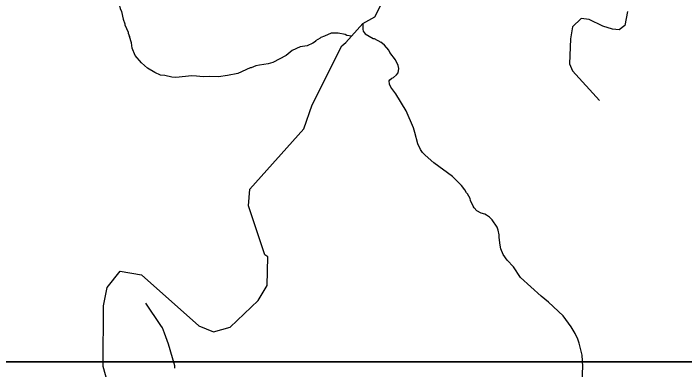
# Model space of a CAD drawing. Extents: x 1248089 to 1457196, y 820910 to 988753.
# Drawn here: x 1350937 to 1356670, y 868771 to 871812 of the extents above; entities that cross this region are included whole.
import ezdxf

# ---------------------------------------------------------------- set-up
doc = ezdxf.new("R2010")
doc.units = 0
for name, color, linetype in [('Exist Hydrographic Creek Single Shore', 7, 'Continuous'), ('Exist Hydrographic Misc Water Feature', 7, 'Continuous'), ('Exist Road Non-System Type 51', 7, 'Continuous'), ('Map Preparation Inset Cut Line', 7, 'Continuous')]:
    doc.layers.add(name, color=color, linetype=linetype)

msp = doc.modelspace()

# ---------------------------------------------------------------- linework, layer by layer
at = {"layer": 'Exist Hydrographic Creek Single Shore'}
for points in [[(1353776.2, 871564.7), (1353824.2, 871619.1), (1353922.3, 871725), (1354023.2, 871782.9), (1354075.2, 871883.6)], [(1351744.2, 868654.1), (1351705.2, 868796.1), (1351708.2, 869314.7), (1351737.2, 869471.8), (1351848.2, 869610.7), (1352031.2, 869580.8), (1352522.2, 869144.1), (1352646.2, 869092.3), (1352788.2, 869132.2), (1353027.3, 869360.4), (1353105.2, 869490.2), (1353110.2, 869733), (1353085.2, 869749.9), (1352945.2, 870169.7), (1352956.2, 870310.6), (1353418.2, 870826.6), (1353489.2, 871032), (1353742.2, 871535.7), (1353776.2, 871564.7)]]:
    msp.add_lwpolyline(points, dxfattribs=at)
at = {"layer": 'Exist Hydrographic Misc Water Feature'}
for points in [[(1351251.3, 872187.9), (1351268.5, 872186), (1351299.9, 872163.3), (1351354.8, 872110.1), (1351374.1, 872081.6), (1351413.2, 872040.6), (1351456.6, 872013.7), (1351480.4, 872005.2), (1351504.4, 872004.6), (1351520.3, 872000.2), (1351579.3, 872003.9), (1351652.1, 871991.5), (1351732, 871983.4), (1351793.4, 871960), (1351809.1, 871945.6), (1351845.4, 871868.8), (1351849.1, 871852.7), (1351860.5, 871828.4), (1351875.1, 871764.1), (1351890.2, 871723.7), (1351890, 871715.7), (1351916.6, 871651.1), (1351916.4, 871643.1), (1351930.2, 871614)], [(1353922.3, 871725), (1353921.2, 871677.4), (1353924.9, 871661.3), (1353942.3, 871636.9), (1354011.5, 871599.3), (1354019.5, 871599.1), (1354077.2, 871566.8)], [(1353824.2, 871619.1), (1353784, 871624.5), (1353770.2, 871630.8), (1353712.1, 871642.9), (1353652.5, 871643.5), (1353595.9, 871616.8), (1353563.6, 871605.5), (1353557.4, 871599.7), (1353518.4, 871579.1)], [(1353518.4, 871579.1), (1353518.1, 871572.9), (1353495.7, 871559.5), (1353446, 871536.6), (1353386.4, 871526.1), (1353317.5, 871495.7), (1353266.2, 871453), (1353152.8, 871391.7), (1353112.5, 871380.7), (1353040.2, 871370.3), (1353008, 871363.2), (1352967.7, 871348.1), (1352959.7, 871348.3), (1352854.5, 871298.8), (1352766.2, 871280.9), (1352689.9, 871270.8), (1352615.5, 871274.1), (1352557.8, 871269.9), (1352501.9, 871277.2), (1352462, 871278.2), (1352325.6, 871265.4), (1352289.7, 871268.2), (1352232, 871281.6), (1352194.1, 871284.5), (1352144.9, 871307.2), (1352082.6, 871344.1), (1352032.2, 871390.6), (1351977.8, 871451.6), (1351951.3, 871514.4), (1351946, 871560.4), (1351930.2, 871614)], [(1355795.9, 868677.1), (1355800.6, 868796.9), (1355794.8, 868893.1), (1355771.2, 868997.7), (1355759.9, 869029.9), (1355736.9, 869078.5), (1355702.3, 869135.3), (1355632.4, 869230.9), (1355507, 869347.9), (1355444.1, 869397.4), (1355267.7, 869557.6), (1355207.7, 869647), (1355155, 869704.2), (1355122.1, 869753), (1355101.2, 869801.5), (1355093.9, 869833.7), (1355087.3, 869897.8), (1355088, 869921.8), (1355078.8, 869962), (1355069.4, 869986.2), (1355026.7, 870049.3), (1355003.3, 870071.8), (1354979.7, 870088.3), (1354963.9, 870096.7), (1354932, 870105.5), (1354894.5, 870126.4), (1354873.1, 870150.9), (1354863.4, 870167.1), (1354842.5, 870215.6), (1354838.9, 870231.7), (1354815.8, 870272.3), (1354808, 870280.4), (1354794.5, 870306.7), (1354765.4, 870343.4), (1354687.1, 870419.3), (1354529.7, 870535), (1354455.2, 870600.8), (1354431.7, 870625.4), (1354414.3, 870649.8), (1354391.3, 870698.3), (1354367.5, 870794.8), (1354354.4, 870835.1), (1354291.7, 870980.6), (1354203, 871126.7), (1354160.3, 871183.7), (1354148.7, 871208), (1354147.3, 871236), (1354153.3, 871245.9), (1354169.7, 871259.5), (1354183.8, 871265.1), (1354210.3, 871286.6), (1354222.7, 871304.2), (1354229.5, 871342), (1354224, 871366.2), (1354200.7, 871414.7), (1354153.8, 871479.8), (1354144.2, 871498.1), (1354106.7, 871540.9), (1354077.2, 871566.8)]]:
    msp.add_lwpolyline(points, dxfattribs=at)
at = {"layer": 'Exist Road Non-System Type 51'}
for points in [[(1356182.8, 871829.5), (1356158.7, 871708.8), (1356110.4, 871670.8), (1356055.3, 871677.7), (1355972.5, 871701.9), (1355855.3, 871760.5), (1355786.3, 871767.4), (1355713.9, 871698.4), (1355696.7, 871594.9), (1355686.4, 871382.7), (1355713.9, 871320.6), (1355944.9, 871068.7)], [(1352316.4, 868783.9), (1352314.8, 868803.9), (1352262.5, 868989.1), (1352228.3, 869081.8), (1352220.7, 869104), (1352211.2, 869126.2), (1352197.6, 869146.5), (1352067.4, 869339.2)]]:
    msp.add_lwpolyline(points, dxfattribs=at)
at = {"layer": 'Map Preparation Inset Cut Line'}
for points in [[(1313026.2, 913085.2), (1388709.5, 913085.2), (1388709.5, 884379.9), (1373500.6, 884376.6), (1373500.6, 868836.7), (1313026.2, 868836.7)], [(1313026.2, 824588.2), (1313026.2, 868836.7), (1388709.5, 868836.7), (1388709.5, 835631.5), (1373500.6, 835631.5), (1373500.6, 824588.2)]]:
    msp.add_lwpolyline(points, close=True, dxfattribs=at)

doc.saveas('drawing.dxf')
